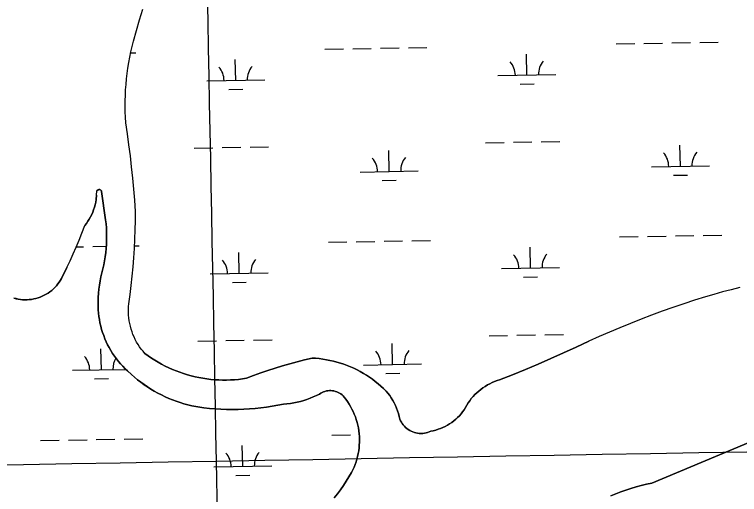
# Model space of a CAD drawing. Extents: x 3957609 to 3995875, y 234277 to 260273.
# Drawn here: x 3982514 to 3983763, y 255192 to 256020 of the extents above; entities that cross this region are included whole.
import ezdxf

# ---------------------------------------------------------------- set-up
doc = ezdxf.new("R2010")
doc.units = 0
for name, color, linetype in [('V-GRID-MAJR', 7, 'Continuous'), ('V-TOPO-SHOR', 7, 'Continuous'), ('V-WETL-SWMP', 7, 'Continuous')]:
    doc.layers.add(name, color=color, linetype=linetype)

msp = doc.modelspace()

# ---------------------------------------------------------------- linework, layer by layer
at = {"layer": 'V-GRID-MAJR'}
for points in [[(3983152.998, 240103.582), (3983094.879, 243130.385), (3982978.522, 249190.173), (3982862.165, 255249.95), (3982803.928, 258282.928)], [(3961591.061, 254847.703), (3966908.859, 254947.105), (3972226.642, 255047.279), (3977544.411, 255148.228), (3982862.165, 255249.95), (3988179.905, 255352.445), (3993497.629, 255455.714), (3993497.63, 255455.714)]]:
    msp.add_spline(points, degree=3, dxfattribs=at)
at = {"layer": 'V-TOPO-SHOR'}
msp.add_line((3982655.475, 255708.009), (3982655.885, 255715.603), dxfattribs=at)
for points in [[(3982738.802, 255435.388), (3982735.618, 255439.076), (3982732.601, 255442.904), (3982729.754, 255446.861), (3982727.086, 255450.938), (3982724.599, 255455.13), (3982722.3, 255459.429), (3982720.194, 255463.824), (3982718.283, 255468.309), (3982716.573, 255472.872), (3982715.066, 255477.509), (3982713.766, 255482.207), (3982712.676, 255486.956), (3982711.793, 255491.751), (3982711.126, 255496.578), (3982710.671, 255501.429), (3982710.431, 255506.3), (3982710.409, 255511.174), (3982710.599, 255516.044), (3982711.007, 255520.9), (3982713.155, 255536.737), (3982715.087, 255552.599), (3982716.801, 255568.487), (3982718.294, 255584.398), (3982719.57, 255600.329), (3982720.624, 255616.273), (3982721.462, 255632.233), (3982722.078, 255648.201), (3982722.476, 255664.178), (3982722.652, 255680.158), (3982721.31, 255699.346), (3982719.752, 255718.517), (3982717.976, 255737.67), (3982715.986, 255756.803), (3982713.776, 255775.911), (3982711.353, 255794.994), (3982708.711, 255814.046), (3982705.856, 255833.068), (3982705.295, 255842.499), (3982704.939, 255851.939), (3982704.789, 255861.386), (3982704.847, 255870.831), (3982705.111, 255880.277), (3982705.58, 255889.712), (3982706.253, 255899.135), (3982707.134, 255908.541), (3982708.22, 255917.925), (3982709.51, 255927.284), (3982711.005, 255936.613), (3982712.701, 255945.907), (3982714.601, 255955.162), (3982719.434, 255973.633), (3982724.464, 255992.052), (3982729.691, 256010.419), (3982735.112, 256028.726)], [(3982708.889, 255405.202), (3982704.748, 255409.126), (3982700.753, 255413.2), (3982696.906, 255417.416), (3982693.218, 255421.77), (3982689.689, 255426.256), (3982686.328, 255430.868), (3982683.138, 255435.599), (3982680.121, 255440.44), (3982677.282, 255445.392), (3982674.626, 255450.442), (3982672.156, 255455.587), (3982669.875, 255460.818), (3982667.788, 255466.128), (3982665.894, 255471.51), (3982664.198, 255476.96), (3982662.701, 255482.465), (3982661.406, 255488.023), (3982660.317, 255493.625), (3982659.43, 255499.263), (3982658.75, 255504.927), (3982658.277, 255510.615), (3982658.056, 255517.752), (3982658.066, 255524.895), (3982658.314, 255532.033), (3982658.791, 255539.158), (3982659.504, 255546.264), (3982660.446, 255553.342), (3982661.621, 255560.387), (3982663.024, 255567.389), (3982666.371, 255581.224), (3982667.884, 255588.15), (3982669.197, 255595.119), (3982670.309, 255602.123), (3982671.22, 255609.154), (3982671.929, 255616.212), (3982672.431, 255623.283), (3982672.732, 255630.37), (3982672.826, 255637.46), (3982672.717, 255644.55), (3982672.404, 255651.634), (3982671.886, 255658.706), (3982671.165, 255665.759), (3982664.272, 255714.616), (3982663.942, 255715.509), (3982663.428, 255716.308), (3982662.754, 255716.977), (3982661.949, 255717.487), (3982661.054, 255717.811), (3982660.112, 255717.934), (3982659.166, 255717.852), (3982658.259, 255717.565), (3982655.885, 255715.603)], [(3982655.475, 255708.009), (3982654.748, 255700.487), (3982654.011, 255696.078), (3982653.055, 255691.709), (3982651.883, 255687.394), (3982650.501, 255683.142), (3982648.909, 255678.962), (3982647.113, 255674.868), (3982645.117, 255670.869), (3982642.925, 255666.971), (3982640.543, 255663.187), (3982637.975, 255659.527), (3982635.233, 255655.996)], [(3982604.302, 255583.366), (3982609.891, 255595.101), (3982615.287, 255606.928), (3982620.487, 255618.841), (3982625.491, 255630.841), (3982630.295, 255642.92), (3982635.233, 255655.996)], [(3982604.302, 255583.366), (3982595.213, 255564.776), (3982593.284, 255561.448), (3982591.174, 255558.231), (3982588.893, 255555.132), (3982586.448, 255552.163), (3982583.842, 255549.33), (3982581.09, 255546.643), (3982578.192, 255544.112), (3982575.161, 255541.74), (3982572.007, 255539.537), (3982568.738, 255537.509), (3982565.363, 255535.662), (3982561.892, 255534.001), (3982558.337, 255532.532), (3982554.706, 255531.259), (3982551.011, 255530.183), (3982547.263, 255529.313), (3982543.474, 255528.645), (3982539.655, 255528.187), (3982535.815, 255527.937), (3982531.967, 255527.896), (3982528.123, 255528.064), (3982524.295, 255528.441), (3982520.492, 255529.024), (3982516.725, 255529.817), (3982513.01, 255530.81)], [(3983763.759, 255549.007), (3983748.853, 255545.265), (3983734.001, 255541.318), (3983719.205, 255537.167), (3983704.465, 255532.815), (3983685.796, 255526.956), (3983667.198, 255520.871), (3983648.671, 255514.569), (3983630.223, 255508.045), (3983611.855, 255501.303), (3983593.566, 255494.341), (3983575.361, 255487.163), (3983557.245, 255479.768), (3983539.216, 255472.157), (3983521.28, 255464.334), (3983503.437, 255456.298)], [(3983244.101, 255304.633), (3983248.222, 255306.138), (3983252.261, 255307.844), (3983256.213, 255309.749), (3983260.065, 255311.842), (3983263.811, 255314.126), (3983267.44, 255316.589), (3983270.942, 255319.227), (3983274.311, 255322.037), (3983277.539, 255325.007), (3983280.615, 255328.134), (3983283.533, 255331.407), (3983286.288, 255334.821), (3983288.871, 255338.366), (3983290.978, 255342.425), (3983293.27, 255346.382), (3983295.74, 255350.232), (3983298.384, 255353.963), (3983301.195, 255357.57), (3983304.169, 255361.043), (3983307.301, 255364.377), (3983310.581, 255367.564), (3983314.004, 255370.597), (3983317.563, 255373.47), (3983321.249, 255376.178), (3983325.057, 255378.713), (3983328.975, 255381.071), (3983332.997, 255383.248), (3983337.115, 255385.236), (3983341.322, 255387.034), (3983345.604, 255388.638), (3983349.956, 255390.045), (3983372.181, 255398.798), (3983394.312, 255407.793), (3983416.342, 255417.021), (3983438.274, 255426.489), (3983460.102, 255436.192), (3983481.825, 255446.127), (3983503.437, 255456.298)], [(3982738.802, 255435.388), (3982744.34, 255431.345), (3982749.997, 255427.47), (3982755.768, 255423.769), (3982761.648, 255420.243), (3982767.63, 255416.892), (3982773.711, 255413.726), (3982779.883, 255410.742), (3982786.144, 255407.944), (3982792.485, 255405.337), (3982798.901, 255402.923), (3982805.387, 255400.703), (3982811.936, 255398.675), (3982818.545, 255396.848), (3982825.205, 255395.22), (3982831.911, 255393.793), (3982838.657, 255392.568), (3982845.438, 255391.546), (3982852.243, 255390.729), (3982859.071, 255390.117), (3982865.916, 255389.709), (3982872.77, 255389.506), (3982879.627, 255389.512), (3982886.48, 255389.723), (3982893.322, 255390.139), (3982900.15, 255390.762), (3982906.955, 255391.589), (3982913.734, 255392.619), (3982926.026, 255397.295), (3982938.394, 255401.768), (3982950.832, 255406.04), (3982963.337, 255410.109), (3982975.908, 255413.978), (3982988.538, 255417.64), (3983001.227, 255421.099), (3983013.97, 255424.349), (3983026.763, 255427.392), (3983032.967, 255427.005), (3983039.154, 255426.419), (3983045.318, 255425.633), (3983051.452, 255424.646), (3983057.553, 255423.462), (3983063.613, 255422.082), (3983069.624, 255420.505), (3983075.582, 255418.735), (3983081.478, 255416.773), (3983087.308, 255414.621), (3983093.065, 255412.282), (3983098.744, 255409.759), (3983104.34, 255407.051), (3983109.843, 255404.164), (3983115.249, 255401.1), (3983120.556, 255397.864), (3983125.751, 255394.458), (3983130.837, 255390.885), (3983135.803, 255387.149), (3983140.647, 255383.256), (3983145.361, 255379.207), (3983149.94, 255375.006), (3983154.385, 255370.661), (3983157.545, 255366.825), (3983160.522, 255362.843), (3983163.312, 255358.729), (3983165.903, 255354.485), (3983168.295, 255350.127), (3983170.478, 255345.663), (3983172.452, 255341.1), (3983174.207, 255336.449), (3983175.745, 255331.722), (3983177.06, 255326.928), (3983178.148, 255322.078), (3983179.339, 255319.428), (3983180.726, 255316.874), (3983182.297, 255314.431), (3983184.044, 255312.108), (3983185.957, 255309.921), (3983188.025, 255307.883), (3983190.241, 255306.003), (3983192.588, 255304.291), (3983195.056, 255302.757), (3983197.63, 255301.412), (3983200.297, 255300.256), (3983203.041, 255299.304), (3983205.849, 255298.557), (3983208.704, 255298.018), (3983211.589, 255297.69), (3983214.493, 255297.58), (3983217.397, 255297.682), (3983220.285, 255298), (3983223.142, 255298.528), (3983225.952, 255299.267), (3983228.698, 255300.211), (3983231.369, 255301.356), (3983235.666, 255302.241), (3983239.913, 255303.333), (3983244.101, 255304.633)], [(3983078.432, 255363.953), (3983076.366, 255365.555), (3983074.173, 255366.978), (3983071.869, 255368.217), (3983069.47, 255369.26), (3983066.994, 255370.101), (3983064.457, 255370.734), (3983061.874, 255371.156), (3983059.267, 255371.363), (3983056.654, 255371.355), (3983054.047, 255371.128), (3983051.468, 255370.687), (3983048.937, 255370.034), (3983046.467, 255369.176), (3983044.075, 255368.115), (3983041.781, 255366.859), (3983039.598, 255365.418), (3983034.337, 255362.79), (3983028.975, 255360.365), (3983023.528, 255358.145), (3983018, 255356.134), (3983012.399, 255354.336), (3983006.734, 255352.751), (3983001.012, 255351.385), (3982995.243, 255350.236), (3982989.432, 255349.306), (3982983.594, 255348.602), (3982977.73, 255348.116), (3982968.041, 255346.175), (3982958.311, 255344.458), (3982948.544, 255342.97), (3982938.747, 255341.706), (3982928.92, 255340.67), (3982919.073, 255339.861), (3982909.21, 255339.281), (3982899.337, 255338.931), (3982889.457, 255338.808), (3982879.578, 255338.917), (3982869.702, 255339.252), (3982859.839, 255339.818), (3982849.99, 255340.612), (3982840.164, 255341.634), (3982833.268, 255342.628), (3982826.406, 255343.832), (3982819.584, 255345.241), (3982812.807, 255346.857), (3982806.081, 255348.677), (3982799.417, 255350.701), (3982792.814, 255352.927), (3982786.281, 255355.35), (3982779.828, 255357.969), (3982773.455, 255360.783), (3982767.169, 255363.792), (3982760.978, 255366.986), (3982754.889, 255370.368), (3982748.903, 255373.931), (3982743.027, 255377.675), (3982737.268, 255381.597), (3982731.632, 255385.689), (3982726.121, 255389.951), (3982720.741, 255394.378), (3982715.498, 255398.966), (3982708.889, 255405.202)], [(3983064.93, 255186.511), (3983070.369, 255193.484), (3983075.643, 255200.582), (3983080.745, 255207.808), (3983085.672, 255215.154), (3983090.421, 255222.615), (3983094.991, 255230.186), (3983097.178, 255234.614), (3983099.181, 255239.128), (3983100.997, 255243.719), (3983102.621, 255248.385), (3983104.051, 255253.112), (3983105.286, 255257.894), (3983106.32, 255262.723), (3983107.156, 255267.591), (3983107.788, 255272.488), (3983108.221, 255277.407), (3983108.448, 255282.341), (3983108.47, 255287.278), (3983108.29, 255292.214), (3983107.905, 255297.137), (3983107.319, 255302.042), (3983106.531, 255306.917), (3983105.542, 255311.756), (3983104.352, 255316.548), (3983102.967, 255321.289), (3983101.388, 255325.967), (3983099.617, 255330.577), (3983097.657, 255335.111), (3983095.511, 255339.56), (3983093.182, 255343.916), (3983090.677, 255348.171), (3983087.999, 255352.321), (3983085.15, 255356.353), (3983082.137, 255360.267), (3983080.362, 255362.188), (3983078.432, 255363.953)], [(3983977.832, 255371.656), (3983960.727, 255362.874), (3983943.526, 255354.281), (3983926.231, 255345.878), (3983908.845, 255337.665), (3983891.37, 255329.643), (3983873.808, 255321.814), (3983856.16, 255314.179), (3983838.431, 255306.736), (3983611.963, 255211.979), (3983602.927, 255209.958), (3983593.941, 255207.728), (3983585.007, 255205.291), (3983576.133, 255202.649), (3983567.323, 255199.802), (3983558.58, 255196.753), (3983549.911, 255193.502), (3983541.317, 255190.054)]]:
    msp.add_lwpolyline(points, dxfattribs=at)
at = {"layer": 'V-WETL-SWMP'}
for p, q in [((3983144.842, 255961.362), (3983176.836, 255961.943)), ((3983192.834, 255962.234), (3983224.828, 255962.816)), ((3983550.682, 255968.741), (3983582.677, 255969.323)), ((3983598.675, 255969.614), (3983630.669, 255970.195)), ((3983646.667, 255970.486), (3983678.661, 255971.068)), ((3983694.659, 255971.359), (3983726.653, 255971.941)), ((3982714.267, 255953.532), (3982723.003, 255953.691)), ((3983048.857, 255959.616), (3983080.852, 255960.198)), ((3983096.85, 255960.489), (3983128.844, 255961.071)), ((3983397.039, 255915.197), (3983396.384, 255951.191)), ((3982895.213, 255906.072), (3982894.559, 255942.066)), ((3983347.047, 255914.288), (3983447.03, 255916.106)), ((3982845.222, 255905.163), (3982945.205, 255906.981)), ((3983385.321, 255899.55), (3983409.317, 255899.987)), ((3982883.496, 255890.426), (3982907.492, 255890.862)), ((3983325.741, 255798.449), (3983357.736, 255799.031)), ((3983373.733, 255799.322), (3983405.728, 255799.904)), ((3983421.725, 255800.195), (3983453.72, 255800.776)), ((3982823.916, 255789.325), (3982855.911, 255789.906)), ((3982871.908, 255790.197), (3982903.903, 255790.779)), ((3982919.9, 255791.07), (3982951.895, 255791.652)), ((3983661.374, 255758.115), (3983660.72, 255794.109)), ((3983159.549, 255748.99), (3983158.894, 255784.984)), ((3983109.557, 255748.081), (3983209.541, 255749.899)), ((3983611.382, 255757.206), (3983711.366, 255759.024)), ((3983649.657, 255742.468), (3983673.653, 255742.904)), ((3983147.831, 255733.343), (3983171.827, 255733.78)), ((3983556.731, 255636.121), (3983588.725, 255636.703)), ((3983604.723, 255636.994), (3983636.717, 255637.575)), ((3983652.715, 255637.866), (3983684.709, 255638.448)), ((3983700.707, 255638.739), (3983732.701, 255639.321)), ((3983054.906, 255626.996), (3983086.9, 255627.578)), ((3983102.898, 255627.869), (3983134.892, 255628.451)), ((3983150.89, 255628.742), (3983182.884, 255629.323)), ((3983198.882, 255629.614), (3983230.876, 255630.196)), ((3982620.595, 255619.099), (3982633.067, 255619.326)), ((3982649.065, 255619.617), (3982672.2, 255620.037)), ((3982720.869, 255620.922), (3982729.051, 255621.071)), ((3983403.087, 255582.577), (3983402.432, 255618.571)), ((3982901.262, 255573.452), (3982900.607, 255609.446)), ((3982851.27, 255572.543), (3982951.253, 255574.361)), ((3983353.095, 255581.668), (3983453.078, 255583.486)), ((3983391.369, 255566.93), (3983415.365, 255567.367)), ((3982889.544, 255557.806), (3982913.54, 255558.242)), ((3983331.789, 255465.829), (3983363.784, 255466.411)), ((3983379.781, 255466.702), (3983411.776, 255467.284)), ((3983427.773, 255467.575), (3983459.768, 255468.156)), ((3982829.964, 255456.705), (3982861.959, 255457.286)), ((3982877.956, 255457.577), (3982909.951, 255458.159)), ((3982925.948, 255458.45), (3982957.943, 255459.032)), ((3983165.597, 255416.37), (3983164.943, 255452.364)), ((3982663.772, 255407.245), (3982663.117, 255443.239)), ((3983115.605, 255415.461), (3983215.589, 255417.279)), ((3982613.78, 255406.336), (3982705.925, 255408.012)), ((3983153.88, 255400.723), (3983177.876, 255401.16)), ((3982652.054, 255391.598), (3982676.051, 255392.035)), ((3982607.121, 255286.124), (3982639.115, 255286.706)), ((3982655.113, 255286.997), (3982687.107, 255287.579)), ((3982703.105, 255287.869), (3982735.099, 255288.451)), ((3983060.954, 255294.376), (3983092.948, 255294.958)), ((3982559.129, 255285.251), (3982591.123, 255285.833)), ((3982907.31, 255240.832), (3982906.655, 255276.826)), ((3982857.318, 255239.923), (3982957.301, 255241.741)), ((3982895.592, 255225.186), (3982919.588, 255225.622))]:
    msp.add_line(p, q, dxfattribs=at)
for points in [[(3982724.599, 255455.131), (3982722.3, 255459.429), (3982720.194, 255463.825), (3982718.284, 255468.309), (3982716.574, 255472.873), (3982715.067, 255477.508), (3982713.766, 255482.206), (3982712.675, 255486.956), (3982711.794, 255491.75), (3982711.126, 255496.578), (3982710.672, 255501.43), (3982710.432, 255506.299), (3982710.408, 255511.173), (3982710.6, 255516.043), (3982711.006, 255520.9), (3982713.156, 255536.736), (3982715.087, 255552.599), (3982716.8, 255568.488), (3982718.294, 255584.399), (3982719.57, 255600.329), (3982720.625, 255616.274), (3982721.462, 255632.233), (3982722.078, 255648.202), (3982722.475, 255664.178), (3982722.652, 255680.158), (3982721.311, 255699.346), (3982719.752, 255718.518), (3982717.977, 255737.671), (3982715.985, 255756.803), (3982713.776, 255775.911), (3982711.352, 255794.993), (3982708.712, 255814.046), (3982705.856, 255833.068), (3982705.295, 255842.499), (3982704.939, 255851.939), (3982704.79, 255861.385), (3982704.847, 255870.832), (3982705.11, 255880.276), (3982705.58, 255889.712), (3982706.254, 255899.135), (3982707.135, 255908.541), (3982708.22, 255917.926), (3982709.51, 255927.285), (3982711.004, 255936.613), (3982712.701, 255945.907), (3982714.601, 255955.161), (3982719.434, 255973.633), (3982724.465, 255992.053), (3982729.691, 256010.418), (3982735.112, 256028.726)], [(3982586.447, 255552.162), (3982588.893, 255555.132), (3982591.174, 255558.231), (3982593.283, 255561.449), (3982595.214, 255564.777), (3982604.301, 255583.365), (3982609.892, 255595.101), (3982615.288, 255606.928), (3982620.488, 255618.842), (3982625.491, 255630.84), (3982630.296, 255642.919), (3982635.232, 255655.996), (3982637.976, 255659.526), (3982640.543, 255663.187), (3982642.925, 255666.971), (3982645.117, 255670.868), (3982647.114, 255674.869), (3982648.91, 255678.963), (3982650.501, 255683.142), (3982651.884, 255687.394), (3982653.055, 255691.709), (3982654.011, 255696.077), (3982654.749, 255700.487), (3982655.476, 255708.01), (3982655.884, 255715.604), (3982658.258, 255717.565), (3982659.165, 255717.851), (3982660.112, 255717.934), (3982661.055, 255717.811), (3982661.949, 255717.487), (3982662.753, 255716.978), (3982663.427, 255716.308), (3982663.942, 255715.508), (3982664.271, 255714.616), (3982671.166, 255665.759), (3982671.887, 255658.705), (3982672.404, 255651.633), (3982672.717, 255644.549), (3982672.826, 255637.459), (3982672.731, 255630.369), (3982672.431, 255623.284), (3982671.928, 255616.211), (3982671.221, 255609.155), (3982670.31, 255602.123), (3982669.198, 255595.12), (3982667.884, 255588.151), (3982666.37, 255581.224), (3982663.025, 255567.39), (3982661.621, 255560.388), (3982660.446, 255553.343), (3982659.503, 255546.264), (3982658.791, 255539.158), (3982658.313, 255532.032), (3982658.067, 255524.895), (3982658.055, 255517.753), (3982658.277, 255510.615), (3982658.75, 255504.928), (3982659.43, 255499.262), (3982660.316, 255493.625), (3982661.407, 255488.024), (3982662.701, 255482.466), (3982664.197, 255476.96), (3982665.893, 255471.511), (3982667.787, 255466.128), (3982669.875, 255460.817), (3982672.156, 255455.587), (3982674.626, 255450.442), (3982677.282, 255445.392), (3982680.12, 255440.441), (3982683.137, 255435.598), (3982686.328, 255430.867), (3982689.69, 255426.256), (3982693.218, 255421.771), (3982696.906, 255417.417), (3982700.752, 255413.2), (3982704.748, 255409.127), (3982708.89, 255405.202), (3982715.499, 255398.966), (3982720.741, 255394.378), (3982726.121, 255389.951), (3982731.632, 255385.689), (3982737.269, 255381.596), (3982743.028, 255377.676), (3982748.903, 255373.932), (3982754.889, 255370.367), (3982760.979, 255366.986), (3982767.17, 255363.791), (3982773.455, 255360.784), (3982779.827, 255357.97), (3982786.282, 255355.349), (3982792.814, 255352.926), (3982799.416, 255350.701), (3982806.082, 255348.678), (3982812.807, 255346.857), (3982819.583, 255345.241), (3982826.406, 255343.831), (3982833.268, 255342.628), (3982840.163, 255341.634), (3982849.99, 255340.612), (3982859.839, 255339.818), (3982869.703, 255339.253)], [(3982513.01, 255530.81), (3982516.726, 255529.816), (3982520.492, 255529.025), (3982524.294, 255528.44), (3982528.123, 255528.063), (3982531.967, 255527.895), (3982535.815, 255527.937), (3982539.654, 255528.187), (3982543.474, 255528.646), (3982547.263, 255529.313), (3982551.011, 255530.184), (3982554.705, 255531.258), (3982558.336, 255532.532), (3982561.892, 255534.001), (3982565.363, 255535.662), (3982568.738, 255537.509), (3982572.008, 255539.537), (3982575.162, 255541.74), (3982578.192, 255544.111), (3982581.089, 255546.643), (3982583.843, 255549.33), (3982586.447, 255552.162)], [(3983763.758, 255549.007), (3983748.853, 255545.265), (3983734.001, 255541.318), (3983719.204, 255537.168), (3983704.466, 255532.816), (3983685.796, 255526.955), (3983667.197, 255520.872), (3983648.672, 255514.569), (3983630.223, 255508.045), (3983611.854, 255501.302), (3983593.565, 255494.341), (3983575.361, 255487.163), (3983557.244, 255479.768), (3983539.216, 255472.158), (3983521.28, 255464.335), (3983503.438, 255456.298), (3983481.824, 255446.128), (3983460.101, 255436.192), (3983438.274, 255426.489), (3983416.342, 255417.022), (3983394.311, 255407.792), (3983372.181, 255398.798), (3983349.956, 255390.044), (3983345.604, 255388.638), (3983341.321, 255387.035), (3983337.116, 255385.236), (3983332.997, 255383.247), (3983328.974, 255381.071), (3983325.056, 255378.713), (3983321.249, 255376.178)], [(3983244.101, 255304.633), (3983239.913, 255303.333), (3983235.665, 255302.24), (3983231.369, 255301.357), (3983228.699, 255300.212), (3983225.951, 255299.268), (3983223.142, 255298.529), (3983220.285, 255297.999), (3983217.397, 255297.682), (3983214.493, 255297.579), (3983211.59, 255297.691), (3983208.703, 255298.018), (3983205.848, 255298.556), (3983203.041, 255299.304), (3983200.297, 255300.257), (3983197.63, 255301.411), (3983195.056, 255302.758), (3983192.588, 255304.291), (3983190.241, 255306.003), (3983188.026, 255307.884), (3983185.957, 255309.922), (3983184.043, 255312.109), (3983182.296, 255314.43), (3983180.726, 255316.874), (3983179.34, 255319.428), (3983178.147, 255322.077), (3983177.059, 255326.928), (3983175.745, 255331.722), (3983174.208, 255336.449), (3983172.451, 255341.1), (3983170.478, 255345.662), (3983168.294, 255350.128), (3983165.903, 255354.486), (3983163.311, 255358.728), (3983160.523, 255362.844), (3983157.545, 255366.824), (3983154.384, 255370.661), (3983149.941, 255375.007), (3983145.361, 255379.206), (3983140.646, 255383.255), (3983135.803, 255387.15), (3983130.837, 255390.885), (3983125.752, 255394.458), (3983120.555, 255397.865), (3983115.249, 255401.101), (3983109.842, 255404.164), (3983104.339, 255407.051), (3983098.745, 255409.758), (3983093.066, 255412.282), (3983087.309, 255414.621), (3983081.478, 255416.773), (3983075.582, 255418.735), (3983069.625, 255420.505), (3983063.613, 255422.081), (3983057.554, 255423.462), (3983051.453, 255424.646), (3983045.318, 255425.632), (3983039.153, 255426.419), (3983032.966, 255427.006), (3983026.764, 255427.393), (3983013.97, 255424.349), (3983001.227, 255421.098), (3982988.538, 255417.64), (3982975.907, 255413.977), (3982963.337, 255410.11), (3982950.832, 255406.04), (3982938.394, 255401.767), (3982926.027, 255397.294), (3982913.734, 255392.62), (3982906.956, 255391.589), (3982900.15, 255390.762), (3982893.322, 255390.14), (3982886.479, 255389.723), (3982879.626, 255389.512), (3982872.77, 255389.507), (3982865.916, 255389.709), (3982859.072, 255390.116), (3982852.244, 255390.728), (3982845.437, 255391.546), (3982838.657, 255392.568), (3982831.911, 255393.793), (3982825.205, 255395.22), (3982818.545, 255396.849), (3982811.937, 255398.676), (3982805.387, 255400.702), (3982798.901, 255402.923), (3982792.484, 255405.338), (3982786.143, 255407.945), (3982779.884, 255410.742), (3982773.711, 255413.725), (3982767.63, 255416.893), (3982761.647, 255420.242), (3982755.768, 255423.769), (3982749.997, 255427.471), (3982744.341, 255431.345), (3982738.803, 255435.387), (3982735.618, 255439.077), (3982732.6, 255442.904), (3982729.754, 255446.86), (3982727.085, 255450.939), (3982724.599, 255455.131)], [(3983321.249, 255376.178), (3983317.563, 255373.471), (3983314.004, 255370.598), (3983310.581, 255367.565), (3983307.301, 255364.378), (3983304.17, 255361.044), (3983301.196, 255357.57), (3983298.383, 255353.963), (3983295.739, 255350.232), (3983293.269, 255346.382), (3983290.978, 255342.424), (3983288.871, 255338.365), (3983286.288, 255334.82), (3983283.534, 255331.407), (3983280.615, 255328.133), (3983277.539, 255325.007), (3983274.312, 255322.037), (3983270.943, 255319.228), (3983267.44, 255316.589), (3983263.812, 255314.125), (3983260.066, 255311.843), (3983256.213, 255309.748), (3983252.261, 255307.845), (3983248.221, 255306.139), (3983244.101, 255304.633)], [(3982869.703, 255339.253), (3982879.577, 255338.917), (3982889.457, 255338.809), (3982899.336, 255338.931), (3982909.21, 255339.282), (3982919.073, 255339.861), (3982928.92, 255340.669), (3982938.746, 255341.705), (3982948.545, 255342.969), (3982958.312, 255344.459), (3982968.042, 255346.175), (3982977.73, 255348.117), (3982983.593, 255348.601), (3982989.433, 255349.307), (3982995.242, 255350.235), (3983001.012, 255351.384), (3983006.733, 255352.751), (3983012.399, 255354.336), (3983018, 255356.135), (3983023.528, 255358.145), (3983028.976, 255360.365), (3983034.336, 255362.79), (3983039.599, 255365.418), (3983041.782, 255366.859), (3983044.076, 255368.114), (3983046.467, 255369.175), (3983048.937, 255370.034), (3983051.469, 255370.687), (3983054.047, 255371.128), (3983056.653, 255371.354), (3983059.268, 255371.363), (3983061.875, 255371.157), (3983064.456, 255370.735), (3983066.994, 255370.102), (3983069.47, 255369.26), (3983071.868, 255368.217), (3983074.172, 255366.979), (3983076.365, 255365.555), (3983078.433, 255363.954), (3983080.362, 255362.188), (3983082.138, 255360.268), (3983085.15, 255356.354), (3983087.998, 255352.32), (3983090.677, 255348.171), (3983093.182, 255343.915), (3983095.51, 255339.559), (3983097.656, 255335.111), (3983099.616, 255330.578), (3983101.388, 255325.968), (3983102.967, 255321.289), (3983104.352, 255316.549), (3983105.541, 255311.755), (3983106.53, 255306.917), (3983107.319, 255302.042), (3983107.906, 255297.138), (3983108.29, 255292.214), (3983108.47, 255287.279), (3983108.447, 255282.34), (3983108.22, 255277.407), (3983107.789, 255272.487), (3983107.155, 255267.59), (3983106.32, 255262.722), (3983105.285, 255257.893), (3983104.051, 255253.111), (3983102.621, 255248.384), (3983100.997, 255243.72), (3983099.181, 255239.128), (3983097.178, 255234.613), (3983094.99, 255230.186), (3983090.421, 255222.614), (3983085.672, 255215.153), (3983080.745, 255207.808), (3983075.643, 255200.583), (3983070.37, 255193.483), (3983064.929, 255186.511)], [(3983541.318, 255190.053), (3983549.91, 255193.503), (3983558.58, 255196.753), (3983567.323, 255199.802), (3983576.134, 255202.649), (3983585.008, 255205.291), (3983593.941, 255207.728), (3983602.928, 255209.958), (3983611.964, 255211.98), (3983838.431, 255306.736)]]:
    msp.add_lwpolyline(points, dxfattribs=at)
for centre, start, end in [((3983341.796, 255914.667), 0.269879, 41.813537), ((3983452.264, 255916.676), 140.269876, 181.813534), ((3982839.971, 255905.543), 0.269879, 41.813537), ((3982950.439, 255907.551), 140.269876, 181.813534), ((3983606.132, 255757.585), 0.269879, 41.813537), ((3983716.599, 255759.594), 140.269876, 181.813534), ((3983104.307, 255748.46), 0.269879, 41.813537), ((3983214.774, 255750.469), 140.269876, 181.813534), ((3983347.844, 255582.047), 0.269879, 41.813537), ((3983458.312, 255584.056), 140.269876, 181.813534), ((3982846.019, 255572.923), 0.269879, 41.813537), ((3982956.487, 255574.931), 140.269876, 181.813534), ((3983110.355, 255415.84), 0.269879, 41.813537), ((3983220.822, 255417.849), 140.269876, 181.813534), ((3982608.53, 255406.715), 0.269879, 41.813537), ((3982718.997, 255408.724), 148.35724, 181.813534), ((3982852.067, 255240.303), 0.269879, 41.813537), ((3982962.535, 255242.311), 140.269876, 181.813534)]:
    msp.add_arc(centre, 35.246, start, end, dxfattribs=at)

doc.saveas('drawing.dxf')
